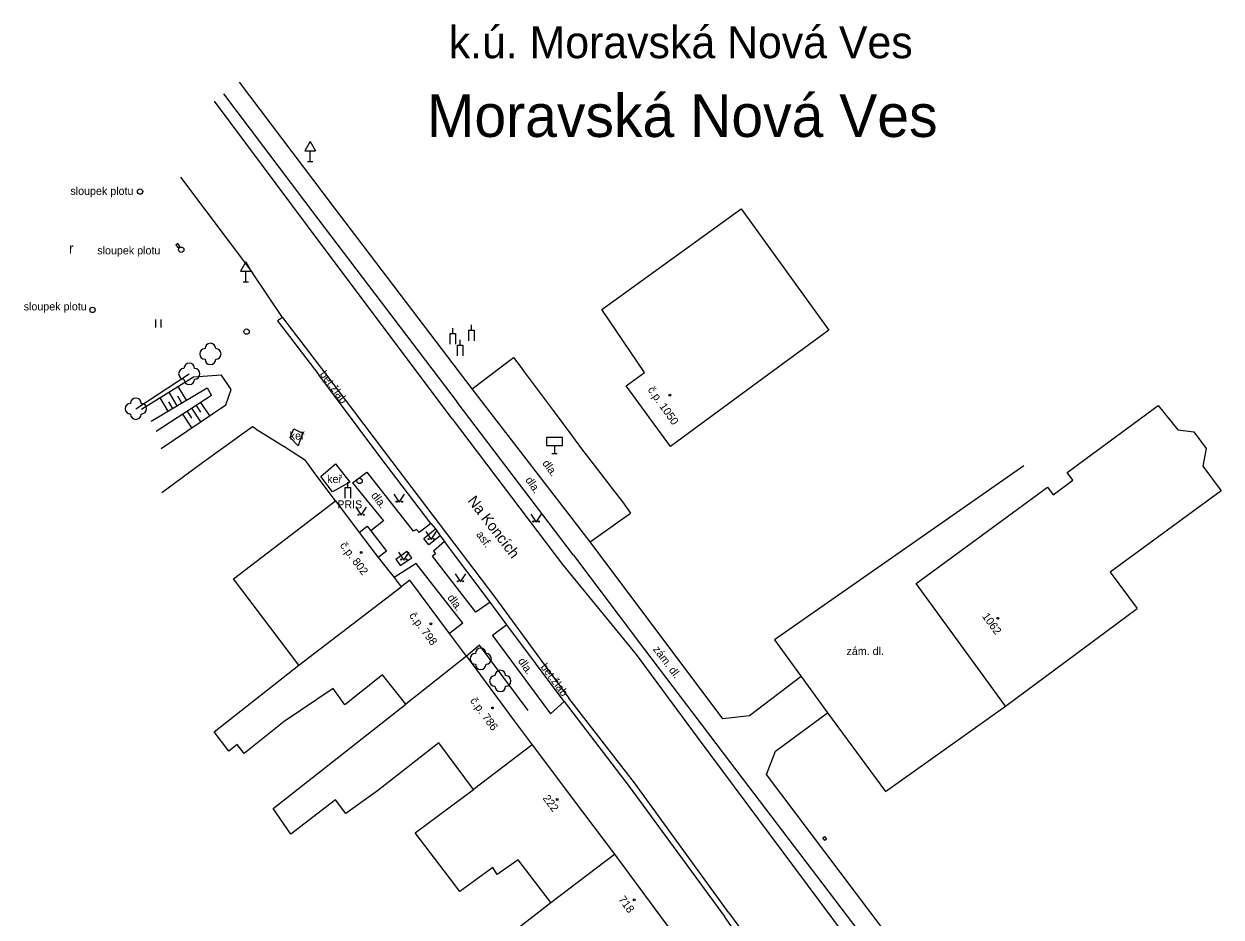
# Model space of a CAD drawing. Extents: x -577457 to -568404, y -1208466 to -1201387.
# Drawn here: x -573843.7 to -573731.5, y -1206342.6 to -1206258.9 of the extents above; entities that cross this region are included whole.
import ezdxf

# ---------------------------------------------------------------- set-up
doc = ezdxf.new("R2010")
doc.units = 0
for name, color, linetype in [('BUDOVY_MĚŘ', 7, 'Continuous'), ('BUDOVY_NEMĚŘ', 7, 'Continuous'), ('NÁZEV_K_Ú', 7, 'Continuous'), ('NÁZVY_SÍDEL_JEDNOTKY', 7, 'Continuous'), ('NÁZVY_ULIC_TOK_SMĚR', 7, 'Continuous'), ('OBVOD_PILÍŘE', 7, 'Continuous'), ('POMOC_POPIS', 7, 'Continuous'), ('ROZHRANÍ_PLOCH', 7, 'Continuous'), ('VÝŠKOPIS', 7, 'Continuous'), ('ZELEŇ', 7, 'Continuous'), ('ZN_BP', 7, 'Continuous'), ('ZN_BUDOV', 7, 'Continuous'), ('ZN_DOPLŇKOVÉ', 7, 'Continuous'), ('ZN_KULTUR', 7, 'Continuous'), ('Č_POPIS_ORIENT', 7, 'Continuous')]:
    doc.layers.add(name, color=color, linetype=linetype)

msp = doc.modelspace()

# ---------------------------------------------------------------- linework, layer by layer
at = {"layer": 'BUDOVY_MĚŘ'}
for points in [[(-573824.04, -1206310.88), (-573814.49, -1206303.57), (-573812.27, -1206306.56)], [(-573812.27, -1206306.56), (-573811.5, -1206305.97), (-573811.18, -1206306.39)], [(-573811.18, -1206306.39), (-573809.71, -1206308.29), (-573810.48, -1206308.88)], [(-573812.27, -1206306.56), (-573810.48, -1206308.88)], [(-573810.48, -1206308.88), (-573808.99, -1206310.78)], [(-573808.99, -1206310.78), (-573808.33, -1206311.64)], [(-573803.79, -1206316.01), (-573807.52, -1206311.03), (-573808.33, -1206311.64)], [(-573751.71, -1206322.83), (-573739.36, -1206313.67)], [(-573802.19, -1206318.14), (-573803.79, -1206316.01)], [(-573802.19, -1206318.14), (-573797.73, -1206324.21), (-573796.05, -1206326.44)], [(-573796.05, -1206326.44), (-573791.33, -1206332.73), (-573788.34, -1206336.7)], [(-573794.3, -1206341.21), (-573788.34, -1206336.7)], [(-573788.34, -1206336.7), (-573783.6, -1206343.11), (-573781, -1206346.6)]]:
    msp.add_lwpolyline(points, dxfattribs=at)
at = {"layer": 'BUDOVY_NEMĚŘ'}
for points in [[(-573776.47, -1206276.23), (-573768.25, -1206287.58), (-573775.42, -1206292.85), (-573783.09, -1206298.49), (-573787.24, -1206292.8), (-573785.54, -1206291.56), (-573789.52, -1206285.66), (-573776.47, -1206276.23)], [(-573751.71, -1206322.83), (-573760.07, -1206311.34), (-573747.76, -1206302.29), (-573747.23, -1206303.01), (-573745.39, -1206301.66), (-573745.93, -1206300.94), (-573737.38, -1206294.65), (-573735.54, -1206296.93), (-573734.05, -1206297.11), (-573732.89, -1206298.68), (-573733.21, -1206300.32), (-573731.5, -1206302.65), (-573741.89, -1206310.25), (-573739.36, -1206313.67)], [(-573800.19, -1206345.81), (-573794.3, -1206341.21), (-573797.36, -1206337.23), (-573799.34, -1206338.58), (-573799.75, -1206337.95), (-573802.84, -1206340.18), (-573803.81, -1206338.91), (-573807.01, -1206334.7), (-573801.56, -1206330.63), (-573804.79, -1206326.25), (-573810.55, -1206330.74), (-573813.5, -1206332.87), (-573814.49, -1206331.59), (-573818.65, -1206334.82), (-573820.31, -1206332.4), (-573807.88, -1206322.64), (-573810.08, -1206319.89), (-573813.61, -1206322.71), (-573814.7, -1206321.15), (-573819.3, -1206324.25), (-573823.03, -1206327.27), (-573823.68, -1206326.42), (-573824.48, -1206327.03), (-573825.84, -1206325.23), (-573817.91, -1206318.98), (-573824.04, -1206310.88)], [(-573817.91, -1206318.98), (-573808.33, -1206311.64)], [(-573802.19, -1206318.14), (-573807.88, -1206322.64)], [(-573796.05, -1206326.44), (-573801.56, -1206330.63)]]:
    msp.add_lwpolyline(points, dxfattribs=at)
at = {"layer": 'OBVOD_PILÍŘE'}
for points in [[(-573829.43, -1206279.62), (-573829.23, -1206279.87), (-573829.06, -1206279.74), (-573829.26, -1206279.48), (-573829.43, -1206279.62)], [(-573768.73, -1206335.28), (-573768.83, -1206335.15), (-573768.65, -1206335.02), (-573768.46, -1206335.28), (-573768.63, -1206335.41), (-573768.73, -1206335.28)]]:
    msp.add_lwpolyline(points, dxfattribs=at)
at = {"layer": 'ROZHRANÍ_PLOCH'}
for points in [[(-573801.68, -1206293.09), (-573814.66, -1206275.99), (-573823.47, -1206264.35)], [(-573824.96, -1206265.46), (-573816.13, -1206277.15), (-573803.07, -1206294.34)], [(-573803.54, -1206295.91), (-573817.1, -1206277.82), (-573825.81, -1206266.14)], [(-573829.01, -1206273.27), (-573822.27, -1206282.23)], [(-573819.45, -1206286.39), (-573822.27, -1206282.23)], [(-573819.45, -1206286.39), (-573819.91, -1206286.71), (-573816.05, -1206291.77)], [(-573819.45, -1206286.39), (-573815.61, -1206291.44), (-573809.89, -1206299)], [(-573801.68, -1206293.09), (-573797.79, -1206290.14)], [(-573810.32, -1206299.42), (-573816.05, -1206291.77)], [(-573790.62, -1206307.42), (-573801.68, -1206293.09)], [(-573792.18, -1206308.68), (-573803.07, -1206294.34)], [(-573803.54, -1206295.91), (-573793.21, -1206309.55)], [(-573805.55, -1206305.72), (-573810.32, -1206299.42)], [(-573809.89, -1206299), (-573799.56, -1206312.62)], [(-573812.87, -1206301.9), (-573811.55, -1206300.89), (-573807.19, -1206306.41)], [(-573812.87, -1206301.9), (-573809.99, -1206305.47), (-573811.18, -1206306.39)], [(-573790.62, -1206307.42), (-573786.83, -1206304.74)], [(-573805.55, -1206305.72), (-573806.64, -1206306.55), (-573806.89, -1206306.26), (-573807.19, -1206306.41)], [(-573805.74, -1206307.7), (-573806.21, -1206307.1), (-573805.12, -1206306.19), (-573804.66, -1206306.86), (-573805.74, -1206307.7)], [(-573805.55, -1206305.72), (-573805.12, -1206306.19)], [(-573804.27, -1206307.39), (-573805.29, -1206308.3), (-573805.1, -1206308.54), (-573805.39, -1206308.78)], [(-573804.66, -1206306.86), (-573804.27, -1206307.39)], [(-573800, -1206313.07), (-573804.27, -1206307.39)], [(-573770.83, -1206320.03), (-573775.7, -1206323.74), (-573778.2, -1206324.01), (-573790.62, -1206307.42)], [(-573808.83, -1206309.05), (-573808.42, -1206309.63), (-573807.32, -1206308.92), (-573807.79, -1206308.3)], [(-573808.83, -1206309.05), (-573807.79, -1206308.3)], [(-573792.18, -1206308.68), (-573785.62, -1206317.39)], [(-573802.55, -1206315.03), (-573806.92, -1206309.44), (-573808.99, -1206310.78)], [(-573801.33, -1206314.01), (-573805.39, -1206308.78)], [(-573793.21, -1206309.55), (-573786.31, -1206317.99)], [(-573798.42, -1206315.2), (-573800, -1206313.07), (-573801.33, -1206314.01)], [(-573799.56, -1206312.62), (-573792.6, -1206322.08)], [(-573802.55, -1206315.03), (-573803.79, -1206316.01)], [(-573798.42, -1206315.2), (-573799.78, -1206316.21), (-573794.33, -1206323.54)], [(-573794.33, -1206323.54), (-573793.06, -1206322.38), (-573798.42, -1206315.2)], [(-573796.44, -1206323.22), (-573800.98, -1206317.09), (-573802.19, -1206318.14)], [(-573785.62, -1206317.39), (-573777.46, -1206328.14), (-573752.5, -1206360.91)], [(-573786.31, -1206317.99), (-573780.58, -1206325.72), (-573755.33, -1206359.63)], [(-573777.62, -1206342.19), (-573786.47, -1206330), (-573792.6, -1206322.08)], [(-573793.06, -1206322.38), (-573786.95, -1206330.36), (-573778.03, -1206342.54)], [(-573750.52, -1206360.5), (-573774.1, -1206329.23), (-573773.24, -1206327.04), (-573768.38, -1206323.44)], [(-573777.62, -1206342.19), (-573737.84, -1206396.78)], [(-573774.52, -1206347.48), (-573778.03, -1206342.54)]]:
    msp.add_lwpolyline(points, dxfattribs=at)
at = {"layer": 'VÝŠKOPIS'}
for points in [[(-573830.81, -1206298.68), (-573824.75, -1206294.59), (-573824.24, -1206293.14), (-573825.15, -1206291.8), (-573827.79, -1206292), (-573832.67, -1206295.01)], [(-573831.74, -1206296.13), (-573826.49, -1206293), (-573826.11, -1206293.71), (-573831.29, -1206297.07)], [(-573828.44, -1206294.16), (-573829.21, -1206292.87)], [(-573830.16, -1206295.19), (-573830.91, -1206293.92)], [(-573829.3, -1206294.67), (-573830.06, -1206293.4)], [(-573828.87, -1206294.42), (-573829.25, -1206293.78)], [(-573829.73, -1206294.93), (-573830.11, -1206294.3)], [(-573828.38, -1206295.18), (-573827.96, -1206295.83)], [(-573827.96, -1206294.91), (-573827.13, -1206296.19)], [(-573827.54, -1206294.64), (-573827.13, -1206295.28)], [(-573827.12, -1206294.37), (-573826.3, -1206295.63)], [(-573828.8, -1206295.45), (-573827.96, -1206296.75)]]:
    msp.add_lwpolyline(points, dxfattribs=at)
at = {"layer": 'ZELEŇ'}
for points in [[(-573833.18, -1206294.95), (-573828.18, -1206291.68)], [(-573817.97, -1206298.43), (-573818.74, -1206297.66), (-573818.37, -1206296.83), (-573817.56, -1206297.23), (-573817.97, -1206298.43)], [(-573815.85, -1206301.31), (-573814.49, -1206300.12), (-573813.12, -1206301.84), (-573814.75, -1206302.75), (-573815.85, -1206301.31)]]:
    msp.add_lwpolyline(points, dxfattribs=at)
for centre in [(-573826.2, -1206289.82), (-573828.18, -1206291.68), (-573833.18, -1206294.95), (-573800.87, -1206318.39), (-573799.04, -1206320.46)]:
    msp.add_circle(centre, 0.0005, dxfattribs=at)
for centre, start, end in [((-573826.7, -1206289.82), 90, 270), ((-573826.2, -1206289.32), 0, 180), ((-573825.7, -1206289.82), 270, 90), ((-573828.18, -1206291.18), 0, 180), ((-573826.2, -1206290.32), 180, 360), ((-573828.68, -1206291.68), 90, 270), ((-573827.68, -1206291.68), 270, 90), ((-573828.18, -1206292.18), 180, 360), ((-573833.18, -1206294.45), 0, 180), ((-573833.68, -1206294.95), 90, 270), ((-573832.68, -1206294.95), 270, 90), ((-573833.18, -1206295.45), 180, 360), ((-573800.87, -1206317.89), 0, 180), ((-573801.37, -1206318.39), 90, 270), ((-573800.37, -1206318.39), 270, 90), ((-573800.87, -1206318.89), 180, 360), ((-573799.04, -1206319.96), 0, 180), ((-573799.54, -1206320.46), 90, 270), ((-573799.04, -1206320.96), 180, 360), ((-573798.54, -1206320.46), 270, 90)]:
    msp.add_arc(centre, 0.5, start, end, dxfattribs=at)
at = {"layer": 'ZN_BP'}
for centre, radius in [((-573822.81, -1206287.73), 0.25), ((-573822.81, -1206287.73), 0.0005), ((-573812.22, -1206301.72), 0.25), ((-573812.22, -1206301.72), 0.0005)]:
    msp.add_circle(centre, radius, dxfattribs=at)
at = {"layer": 'ZN_BUDOV'}
for centre in [(-573783.14, -1206293.69), (-573812.06, -1206308.42), (-573805.54, -1206315.11), (-573752.42, -1206314.59), (-573799.78, -1206322.99), (-573793.71, -1206331.57), (-573786.49, -1206340.97)]:
    msp.add_circle(centre, 0.0875, dxfattribs=at)
at = {"layer": 'ZN_DOPLŇKOVÉ'}
for p, q in [((-573816.85, -1206269.92), (-573817.35, -1206270.79)), ((-573816.85, -1206269.92), (-573816.35, -1206270.79)), ((-573817.35, -1206270.79), (-573816.35, -1206270.79)), ((-573816.85, -1206271.79), (-573816.85, -1206270.79)), ((-573817.1, -1206271.79), (-573816.6, -1206271.79)), ((-573822.87, -1206281.2), (-573823.37, -1206282.07)), ((-573822.87, -1206281.2), (-573822.37, -1206282.07)), ((-573823.37, -1206282.07), (-573822.37, -1206282.07)), ((-573822.87, -1206283.07), (-573822.87, -1206282.07)), ((-573823.12, -1206283.07), (-573822.62, -1206283.07)), ((-573803.47, -1206287.89), (-573803.47, -1206287.39)), ((-573801.73, -1206287.6), (-573801.73, -1206287.1)), ((-573802.8, -1206289), (-573802.8, -1206288.5)), ((-573793.95, -1206298.4), (-573793.95, -1206299.15)), ((-573794.2, -1206299.15), (-573793.7, -1206299.15)), ((-573813.32, -1206302.32), (-573813.32, -1206301.82))]:
    msp.add_line(p, q, dxfattribs=at)
for points in [[(-573803.72, -1206288.89), (-573803.72, -1206287.89), (-573803.22, -1206287.89), (-573803.22, -1206288.89)], [(-573801.98, -1206288.6), (-573801.98, -1206287.6), (-573801.48, -1206287.6), (-573801.48, -1206288.6)], [(-573803.05, -1206290), (-573803.05, -1206289), (-573802.55, -1206289), (-573802.55, -1206290)], [(-573797.79, -1206290.14), (-573797.07, -1206291.08)], [(-573797.07, -1206291.08), (-573796.89, -1206291.36)], [(-573796.89, -1206291.36), (-573794.08, -1206295.12)], [(-573794.08, -1206295.12), (-573793.17, -1206296.34)], [(-573793.17, -1206296.34), (-573792.61, -1206297.08)], [(-573822.26, -1206296.65), (-573826.95, -1206300.02), (-573830.76, -1206302.82)], [(-573821.91, -1206296.88), (-573822.26, -1206296.65)], [(-573821.91, -1206296.88), (-573819.28, -1206298.5)], [(-573792.61, -1206297.08), (-573791.42, -1206298.71)], [(-573817.02, -1206300.17), (-573817.29, -1206299.81), (-573818.96, -1206298.73), (-573819.28, -1206298.5)], [(-573791.42, -1206298.71), (-573790.23, -1206300.25)], [(-573816.37, -1206301.06), (-573817.02, -1206300.17)], [(-573790.23, -1206300.25), (-573788.69, -1206302.27)], [(-573749.99, -1206300.3), (-573773.33, -1206316.59), (-573770.83, -1206320.03)], [(-573814.49, -1206303.57), (-573816.37, -1206301.06)], [(-573813.57, -1206303.32), (-573813.57, -1206302.32), (-573813.07, -1206302.32), (-573813.07, -1206303.32)], [(-573788.69, -1206302.27), (-573787.58, -1206303.69)], [(-573787.58, -1206303.69), (-573786.83, -1206304.74)], [(-573770.83, -1206320.03), (-573768.38, -1206323.44)], [(-573768.38, -1206323.44), (-573762.93, -1206330.82), (-573751.71, -1206322.83)]]:
    msp.add_lwpolyline(points, dxfattribs=at)
msp.add_lwpolyline([(-573794.7, -1206298.4), (-573793.2, -1206298.4), (-573793.2, -1206297.65), (-573794.7, -1206297.65)], close=True, dxfattribs=at)
for centre, radius in [((-573832.79, -1206274.61), 0.25), ((-573832.79, -1206274.61), 0.0005), ((-573828.93, -1206280.05), 0.25), ((-573828.93, -1206280.05), 0.0005), ((-573837.25, -1206285.69), 0.25), ((-573837.25, -1206285.69), 0.0005)]:
    msp.add_circle(centre, radius, dxfattribs=at)
at = {"layer": 'ZN_KULTUR'}
for p, q in [((-573831.31, -1206287.33), (-573831.31, -1206286.58)), ((-573830.81, -1206287.33), (-573830.81, -1206286.58))]:
    msp.add_line(p, q, dxfattribs=at)
for points in [[(-573809, -1206302.96), (-573808.5, -1206303.71), (-573808, -1206302.96)], [(-573812.58, -1206304.19), (-573812.08, -1206304.94), (-573811.58, -1206304.19)], [(-573796.19, -1206304.82), (-573795.69, -1206305.57), (-573795.19, -1206304.82)], [(-573806.01, -1206306.46), (-573805.51, -1206307.21), (-573805.01, -1206306.46)], [(-573808.58, -1206308.38), (-573808.08, -1206309.13), (-573807.58, -1206308.38)], [(-573803.26, -1206310.42), (-573802.76, -1206311.17), (-573802.26, -1206310.42)]]:
    msp.add_lwpolyline(points, dxfattribs=at)
for centre in [(-573808.75, -1206303.66), (-573808.25, -1206303.66), (-573812.33, -1206304.89), (-573811.83, -1206304.89), (-573795.94, -1206305.52), (-573795.44, -1206305.52), (-573805.76, -1206307.16), (-573805.26, -1206307.16), (-573808.33, -1206309.08), (-573807.83, -1206309.08), (-573803.01, -1206311.12), (-573802.51, -1206311.12)]:
    msp.add_circle(centre, 0.05, dxfattribs=at)

# ---------------------------------------------------------------- texts
at = {"layer": 'NÁZEV_K_Ú'}
msp.add_text('k.ú. Moravská Nová Ves', height=3, dxfattribs=at).set_placement((-573803.87, -1206262.11))
at = {"layer": 'NÁZVY_SÍDEL_JEDNOTKY'}
msp.add_text('Moravská Nová Ves', height=4, dxfattribs=at).set_placement((-573805.92, -1206269.49))
at = {"layer": 'NÁZVY_ULIC_TOK_SMĚR'}
msp.add_text('Na Koncích', height=1, rotation=307.48, dxfattribs=at).set_placement((-573802.15, -1206303.59))
at = {"layer": 'POMOC_POPIS'}
for s, p in [('sloupek plotu', (-573839.32, -1206274.92)), ('sloupek plotu', (-573836.8, -1206280.49)), ('sloupek plotu', (-573843.7, -1206285.74)), ('PRIS', (-573814.31, -1206304.29)), ('zám. dl.', (-573766.6, -1206318.03))]:
    msp.add_text(s, height=0.75, dxfattribs=at).set_placement(p)
for s, rotation, p in [('bet.žlab', 306.6446, (-573815.99, -1206291.73)), ('dla.', 306.2222, (-573795.14, -1206300.07)), ('dla.', 305.0737, (-573796.73, -1206301.64)), ('dla.', 307.1467, (-573811.18, -1206303.09)), ('asf.', 306.17, (-573801.33, -1206306.74)), ('dla.', 306.6258, (-573804.04, -1206312.67)), ('zám. dl.', 307.2, (-573784.77, -1206317.51)), ('dla.', 304.5793, (-573797.42, -1206318.6)), ('bet.žlab', 306.6446, (-573795.31, -1206319.16))]:
    msp.add_text(s, height=0.75, rotation=rotation, dxfattribs=at).set_placement(p)
at = {"layer": 'ZELEŇ'}
for p in [(-573818.77, -1206297.85), (-573815.26, -1206301.91)]:
    msp.add_text('keř', height=0.75, dxfattribs=at).set_placement(p)
at = {"layer": 'ZN_KULTUR'}
msp.add_text('r', height=1, dxfattribs=at).set_placement((-573839.46, -1206280.42))
at = {"layer": 'Č_POPIS_ORIENT'}
for s, rotation, p in [('č.p. 1050', 305.1578, (-573785.26, -1206293.18)), ('č.p. 802', 307.35, (-573814.11, -1206307.78)), ('č.p. 798', 306.87, (-573807.62, -1206314.35)), ('1062', 306.04, (-573753.93, -1206314.4)), ('č.p. 786', 306.34, (-573801.91, -1206322.32)), ('222', 306.87, (-573795.1, -1206331.46)), ('718', 306.52, (-573788.01, -1206340.93))]:
    msp.add_text(s, height=0.75, rotation=rotation, dxfattribs=at).set_placement(p)

doc.saveas('drawing.dxf')
